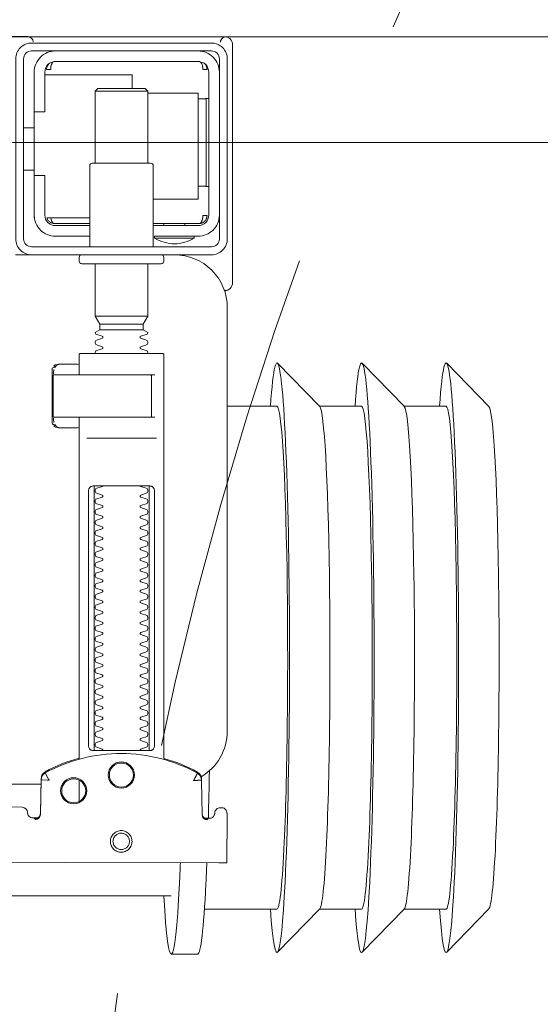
# Model space of a CAD drawing. Header units: millimetres. Extents: x 23192 to 177760, y -399809 to -79279.
# Tile 264 of 656: x 59481 to 59491, y -194639 to -194621. Entities that reach past the tile are written whole.
import ezdxf

# ---------------------------------------------------------------- set-up
doc = ezdxf.new("R2010")
doc.units = ezdxf.units.MM
doc.linetypes.add('HIDDEN2', pattern=[4.7625, 3.175, -1.5875])
doc.layers.get('0').update_dxf_attribs({"lineweight": 0})
doc.layers.add('!! 2 ZABUDOWA GK-MDF', color=54, linetype='Continuous', lineweight=13)
doc.layers.add('!! 2_WYBURZENIA DO REMONTU', color=7, linetype='Continuous', lineweight=0, true_color=0x4d4d4d, plot=False)
doc.layers.add('!!_@ wypos sanit nd', color=7, linetype='Continuous', lineweight=0, plot=False)

# ---------------------------------------------------------------- blocks, each defined once
blk = doc.blocks.new('A$Cff2eaf8b')
for points in [[(-0.24945, 0.09108), (-0.24147, 0.09927)], [(-0.24136, 0.09113), (-0.23342, 0.09113), (-0.22548, 0.09927)], [(-0.22538, 0.09113), (-0.21743, 0.09113), (-0.2095, 0.09927)], [(-0.18941, 0.09963), (-0.19441, 0.09963)], [(-0.19567, 0.09113), (-0.20939, 0.09113)], [(-0.18941, 0.08863), (-0.04454, 0.08863), (-0.04035, 0.08853), (-0.03617, 0.08824), (-0.032, 0.08775), (-0.02786, 0.08707), (-0.02376, 0.08619), (-0.0197, 0.08513), (-0.0157, 0.08388), (-0.01176, 0.08244), (-0.00789, 0.08082), (-0.0041, 0.07902), (-0.0004, 0.07705), (0.0032, 0.0749), (0.0067, 0.0726), (0.01009, 0.07012), (0.01337, 0.0675)], [(-0.19839, 0.08237), (-0.11148, 0.08219)], [(-0.19594, 0.07411), (-0.19609, 0.07411), (-0.19639, 0.07411), (-0.19593, 0.07402), (-0.19578, 0.07396), (-0.19564, 0.07387), (-0.19551, 0.07376), (-0.1954, 0.07363), (-0.19532, 0.07349), (-0.19526, 0.07333), (-0.19523, 0.07317)], [(-0.16479, 0.06647), (-0.16466, 0.07302), (-0.16465, 0.07318), (-0.16461, 0.07333), (-0.16454, 0.07348), (-0.16445, 0.07361), (-0.16435, 0.07373), (-0.16422, 0.07383), (-0.16409, 0.07391), (-0.16394, 0.07396), (-0.16349, 0.07404), (-0.1638, 0.07405), (-0.16395, 0.07405)], [(-0.172, 0.07079), (-0.172, 0.06674)], [(0.16493, 0.0675), (-0.16477, 0.0675)], [(-0.172, 0.06279), (-0.172, -0.00182)], [(-0.1852, 0.06018), (-0.1852, 0.01218)], [(-0.1748, 0.01218), (-0.1748, 0.06018)], [(-0.17342, 0.00218), (-0.18659, 0.00218)], [(-0.172, 0.00012), (-0.17167, 0.00018), (-0.1682, 0.00018), (-0.1681, 0.00018), (-0.16799, 0.00016), (-0.16789, 0.00007), (-0.16779, 0.00006), (-0.16762, 0.00005), (-0.16752, 0.00005), (-0.16741, 0.00003), (-0.1673, -0.00004), (-0.16725, -0.00018), (-0.16725, -0.00044), (-0.16711, -0.00046), (-0.16701, -0.0005), (-0.16693, -0.00056), (-0.16688, -0.0007), (-0.16688, -0.01094), (-0.16692, -0.01107), (-0.16701, -0.01115), (-0.16725, -0.0112), (-0.16725, -0.01147), (-0.16728, -0.01157), (-0.16735, -0.01164), (-0.16746, -0.01168), (-0.16762, -0.01169), (-0.16775, -0.0117), (-0.16789, -0.01172), (-0.16797, -0.01179), (-0.16807, -0.01182), (-0.1682, -0.01182), (-0.17167, -0.01182), (-0.172, -0.01177)], [(-0.16829, 0.00017), (-0.16772, 0.00003), (-0.16738, -0.00042)], [(-0.18633, -0.00182), (-0.17526, -0.00182), (-0.17367, -0.00182)], [(-0.16723, -0.00083), (-0.16714, -0.00136), (-0.16713, -0.00163)], [(-0.24945, -0.00383), (-0.24147, -0.01202)], [(-0.24136, -0.00387), (-0.23342, -0.00387), (-0.22548, -0.01202)], [(-0.22538, -0.00387), (-0.21743, -0.00387), (-0.2095, -0.01202)], [(-0.2, -0.00387), (-0.20939, -0.00387)], [(-0.18633, -0.00982), (-0.18551, -0.00982), (-0.18567, -0.00972), (-0.1857, -0.00962)], [(-0.16713, -0.01002), (-0.16714, -0.01028), (-0.16723, -0.01081)], [(-0.16738, -0.01122), (-0.16772, -0.01167), (-0.16829, -0.01182)], [(-0.1841, -0.0183), (-0.1759, -0.0183)], [(-0.1759, -0.01936), (-0.1841, -0.01936)], [(-0.175, -0.02092), (-0.185, -0.02092)], [(-0.20001, -0.0258), (-0.19988, -0.02576), (-0.19976, -0.02573), (-0.19963, -0.02571), (-0.19948, -0.02571)], [(-0.20099, -0.02721), (-0.20099, -0.0722)], [(-0.19478, -0.0384), (-0.186, -0.0384)], [(-0.192, -0.038), (-0.192, -0.0384)], [(-0.188, -0.038), (-0.188, -0.0384)], [(-0.16664, -0.0395), (-0.16666, -0.03934), (-0.16669, -0.03923), (-0.16672, -0.03912), (-0.16675, -0.03902), (-0.16679, -0.03892), (-0.16684, -0.03881), (-0.16689, -0.03872), (-0.16695, -0.03863), (-0.16702, -0.03855), (-0.1671, -0.03848), (-0.16718, -0.03843), (-0.16729, -0.0384), (-0.16718, -0.03841), (-0.16708, -0.03842), (-0.16696, -0.03845), (-0.16686, -0.03848), (-0.16677, -0.03851), (-0.16666, -0.03856), (-0.16657, -0.03861), (-0.16646, -0.03868), (-0.16636, -0.03876), (-0.16627, -0.03884), (-0.16618, -0.03894), (-0.1661, -0.03904), (-0.16603, -0.03915), (-0.16598, -0.03926), (-0.16593, -0.03938), (-0.16589, -0.0395), (-0.174, -0.0395)], [(-0.174, -0.0384), (-0.16722, -0.0384)], [(-0.185, -0.063), (-0.1945, -0.063), (-0.1945, -0.043), (-0.186, -0.043)], [(-0.19591, -0.04539), (-0.19602, -0.04539), (-0.19616, -0.04539), (-0.19632, -0.04539), (-0.1965, -0.04539)], [(-0.185, -0.0498), (-0.185, -0.06342), (-0.1845, -0.06392), (-0.1755, -0.06392), (-0.175, -0.06342), (-0.175, -0.0498)], [(-0.1615, -0.0485), (-0.1635, -0.0485)], [(-0.1615, -0.0565), (-0.1635, -0.0565)], [(-0.1965, -0.06201), (-0.19632, -0.06201), (-0.19616, -0.06201), (-0.19602, -0.06201), (-0.19591, -0.06201)], [(-0.175, -0.06342), (-0.185, -0.06342)], [(-0.182, -0.06392), (-0.182, -0.0665), (-0.1655, -0.0665)], [(-0.16636, -0.06865), (-0.16625, -0.06854), (-0.16619, -0.06847), (-0.16612, -0.06839), (-0.16606, -0.0683), (-0.16601, -0.0682), (-0.16596, -0.06811), (-0.16592, -0.06801), (-0.16589, -0.0679), (-0.16586, -0.0678), (-0.16584, -0.06769), (-0.16583, -0.06759), (-0.16583, -0.06749), (-0.16593, -0.0675), (-0.16607, -0.0675), (-0.1663, -0.0675), (-0.16641, -0.0675), (-0.16651, -0.0675), (-0.16661, -0.0675), (-0.16661, -0.0676), (-0.16662, -0.0677), (-0.16663, -0.0678), (-0.16664, -0.0679), (-0.16665, -0.068), (-0.16667, -0.06811), (-0.1667, -0.06821), (-0.16673, -0.06831), (-0.16676, -0.06841), (-0.1668, -0.06852), (-0.16685, -0.06862), (-0.1669, -0.06871), (-0.16697, -0.0688), (-0.16704, -0.06887), (-0.16712, -0.06893), (-0.16725, -0.069), (-0.19475, -0.069), (-0.19493, -0.0689), (-0.19501, -0.06882), (-0.19508, -0.06874), (-0.19513, -0.06865), (-0.19518, -0.06855), (-0.19522, -0.06846), (-0.19526, -0.06835), (-0.19529, -0.06825), (-0.19532, -0.06813), (-0.19534, -0.06803), (-0.19536, -0.06793), (-0.19537, -0.06783), (-0.19538, -0.06772), (-0.19539, -0.0676), (-0.19539, -0.0675), (-0.19617, -0.06751), (-0.19616, -0.06762), (-0.19615, -0.06772), (-0.19613, -0.06783), (-0.19611, -0.06793), (-0.19607, -0.06803), (-0.19603, -0.06813), (-0.19598, -0.06823), (-0.19593, -0.06832), (-0.19586, -0.06841), (-0.19579, -0.06849), (-0.19572, -0.06857), (-0.19563, -0.06865)]]:
    blk.add_lwpolyline(points)
for points in [[(-0.19989, 0.08236), (-0.19995, 0.07336, 0.009369), (-0.19994, 0.07293), (-0.19992, 0.07276), (-0.19986, 0.07259), (-0.19979, 0.07243), (-0.19968, 0.07229), (-0.19955, 0.07217), (-0.19941, 0.07208), (-0.19924, 0.07201), (-0.19908, 0.07197), (-0.19895, 0.07196), (-0.1988, 0.07196)], [(-0.16413, 0.07389), (-0.16324, 0.07389), (-0.16303, 0.07386), (-0.16283, 0.0738), (-0.16264, 0.07369), (-0.16249, 0.07354), (-0.16237, 0.07337), (-0.16228, 0.07317), (-0.16225, 0.07297, 0.002299), (-0.16224, 0.07285, 0.40455), (-0.16124, 0.07188), (-0.11145, 0.07178)], [(-0.19576, 0.07395), (-0.19665, 0.07395, 0.282591), (-0.19754, 0.0734), (-0.19758, 0.07331), (-0.19761, 0.0732), (-0.19763, 0.07311), (-0.19764, 0.07296, -0.415352), (-0.19865, 0.07196)], [(-0.19623, 0.07426), (-0.19588, 0.0742), (-0.19555, 0.07399), (-0.19533, 0.07367), (-0.19523, 0.07332), (-0.19513, 0.06676), (-0.19513, 0.0667, 0.265347), (-0.19435, 0.06544, 0.125711), (-0.17997, 0.06173, 0.125711), (-0.16558, 0.06538, 0.26954), (-0.1648, 0.06667), (-0.16467, 0.07322), (-0.16464, 0.07344), (-0.16456, 0.07365), (-0.16444, 0.07383), (-0.16428, 0.07399), (-0.1641, 0.0741), (-0.16389, 0.07417), (-0.16368, 0.0742)], [(-0.15993, -0.0325), (-0.17249, -0.0325, 0.405519), (-0.172, -0.032), (-0.172, -0.0313, 0.414214), (-0.1725, -0.0308), (-0.1875, -0.0308, 0.414214), (-0.188, -0.0313), (-0.188, -0.032, 0.405519), (-0.18751, -0.0325), (-0.19, -0.0325, -0.414214), (-0.2, -0.0225), (-0.2, 0.0575, -0.266001), (-0.19506, 0.06612)], [(-0.19513, 0.06651), (-0.19511, 0.06632), (-0.19509, 0.06622), (-0.19506, 0.06612), (-0.19503, 0.06602), (-0.19498, 0.06592), (-0.19493, 0.06582), (-0.19488, 0.06573), (-0.19482, 0.06564), (-0.19475, 0.06556), (-0.19468, 0.06548), (-0.1946, 0.06541), (-0.19452, 0.06535), (-0.19443, 0.06529), (-0.19434, 0.06524), (-0.19358, 0.06483), (-0.19281, 0.06445), (-0.19203, 0.0641), (-0.19125, 0.06376), (-0.19045, 0.06345), (-0.18964, 0.06316), (-0.18882, 0.06289), (-0.188, 0.06265), (-0.188, -0.01362, 0.414214), (-0.1878, -0.01382), (-0.17545, -0.01382), (-0.1722, -0.01382, 0.414214), (-0.172, -0.01362), (-0.172, -0.00982)], [(-0.172, 0.0626), (-0.17117, 0.06284), (-0.17034, 0.0631), (-0.16952, 0.06339), (-0.16872, 0.0637), (-0.16792, 0.06404), (-0.16713, 0.06439), (-0.16635, 0.06477), (-0.16558, 0.06518), (-0.16557, 0.06518, 0.269546), (-0.16479, 0.06647)], [(-0.18353, 0.01118, 0.182836), (-0.18364, 0.01127), (-0.18485, 0.01168, 0.050055), (-0.185, 0.01194), (-0.185, 0.01222, 0.050055), (-0.18485, 0.01248), (-0.18364, 0.01289, 0.719897), (-0.18364, 0.01327), (-0.18485, 0.01368, 0.050055), (-0.185, 0.01394), (-0.185, 0.01422, 0.050055), (-0.18485, 0.01448), (-0.18364, 0.01489, 0.719897), (-0.18364, 0.01527), (-0.18485, 0.01568, 0.050055), (-0.185, 0.01594), (-0.185, 0.01622, 0.050055), (-0.18485, 0.01648), (-0.18364, 0.01689, 0.719897), (-0.18364, 0.01727), (-0.18485, 0.01768, 0.050055), (-0.185, 0.01794), (-0.185, 0.01822, 0.050055), (-0.18485, 0.01848), (-0.18364, 0.01889, 0.719897), (-0.18364, 0.01927), (-0.18485, 0.01968, 0.050055), (-0.185, 0.01994), (-0.185, 0.02022, 0.050055), (-0.18485, 0.02048), (-0.18364, 0.02089, 0.719897), (-0.18364, 0.02127), (-0.18485, 0.02168, 0.050055), (-0.185, 0.02194), (-0.185, 0.02222, 0.050055), (-0.18485, 0.02248), (-0.18364, 0.02289, 0.719897), (-0.18364, 0.02327), (-0.18485, 0.02368, 0.050055), (-0.185, 0.02394), (-0.185, 0.02422, 0.050055), (-0.18485, 0.02448), (-0.18364, 0.02489, 0.719897), (-0.18364, 0.02527), (-0.18485, 0.02568, 0.050055), (-0.185, 0.02594), (-0.185, 0.02622, 0.050055), (-0.18485, 0.02648), (-0.18364, 0.02689, 0.719897), (-0.18364, 0.02727), (-0.18485, 0.02768, 0.050055), (-0.185, 0.02794), (-0.185, 0.02822, 0.050055), (-0.18485, 0.02848), (-0.18364, 0.02889, 0.719897), (-0.18364, 0.02927), (-0.18485, 0.02968, 0.050055), (-0.185, 0.02994), (-0.185, 0.03022, 0.050055), (-0.18485, 0.03048), (-0.18364, 0.03089, 0.719897), (-0.18364, 0.03127), (-0.18485, 0.03168, 0.050055), (-0.185, 0.03194), (-0.185, 0.03222, 0.050055), (-0.18485, 0.03248), (-0.18364, 0.03289, 0.719897), (-0.18364, 0.03327), (-0.18485, 0.03368, 0.050055), (-0.185, 0.03394), (-0.185, 0.03422, 0.050055), (-0.18485, 0.03448), (-0.18364, 0.03489, 0.719897), (-0.18364, 0.03527), (-0.18485, 0.03568, 0.050055), (-0.185, 0.03594), (-0.185, 0.03622, 0.050055), (-0.18485, 0.03648), (-0.18364, 0.03689, 0.719897), (-0.18364, 0.03727), (-0.18485, 0.03768, 0.050055), (-0.185, 0.03794), (-0.185, 0.03822, 0.050055), (-0.18485, 0.03848), (-0.18364, 0.03889, 0.719897), (-0.18364, 0.03927), (-0.18485, 0.03968, 0.050055), (-0.185, 0.03994), (-0.185, 0.04022, 0.050055), (-0.18485, 0.04048), (-0.18364, 0.04089, 0.719897), (-0.18364, 0.04127), (-0.18485, 0.04168, 0.050055), (-0.185, 0.04194), (-0.185, 0.04222, 0.050055), (-0.18485, 0.04248), (-0.18364, 0.04289, 0.719897), (-0.18364, 0.04327), (-0.18485, 0.04368, 0.050055), (-0.185, 0.04394), (-0.185, 0.04422, 0.050055), (-0.18485, 0.04448), (-0.18364, 0.04489, 0.719897), (-0.18364, 0.04527), (-0.18485, 0.04568, 0.050055), (-0.185, 0.04594), (-0.185, 0.04622, 0.050055), (-0.18485, 0.04648), (-0.18364, 0.04689, 0.719897), (-0.18364, 0.04727), (-0.18485, 0.04768, 0.050055), (-0.185, 0.04794), (-0.185, 0.04822, 0.050055), (-0.18485, 0.04848), (-0.18364, 0.04889, 0.719897), (-0.18364, 0.04927), (-0.18485, 0.04968, 0.050055), (-0.185, 0.04994), (-0.185, 0.05022, 0.050055), (-0.18485, 0.05048), (-0.18364, 0.05089, 0.719897), (-0.18364, 0.05127), (-0.18485, 0.05168, 0.050055), (-0.185, 0.05194), (-0.185, 0.05222, 0.050055), (-0.18485, 0.05248), (-0.18364, 0.05289, 0.719897), (-0.18364, 0.05327), (-0.18485, 0.05368, 0.050055), (-0.185, 0.05394), (-0.185, 0.05422, 0.050055), (-0.18485, 0.05448), (-0.18364, 0.05489, 0.719897), (-0.18364, 0.05527), (-0.18485, 0.05568, 0.050055), (-0.185, 0.05594), (-0.185, 0.05622, 0.050055), (-0.18485, 0.05648), (-0.18364, 0.05689, 0.719897), (-0.18364, 0.05727), (-0.18485, 0.05768, 0.050055), (-0.185, 0.05794), (-0.185, 0.05822, 0.050055), (-0.18485, 0.05848), (-0.18364, 0.05889, 0.719897), (-0.18364, 0.05927), (-0.18485, 0.05968, 0.050055), (-0.185, 0.05994), (-0.185, 0.06022, 0.050055), (-0.18485, 0.06048), (-0.18364, 0.06089, 0.474594), (-0.18353, 0.06118)], [(-0.17647, 0.06118, 0.474594), (-0.17636, 0.06089), (-0.17515, 0.06048, 0.050055), (-0.175, 0.06022), (-0.175, 0.05994, 0.050055), (-0.17515, 0.05968), (-0.17636, 0.05927, 0.719897), (-0.17636, 0.05889), (-0.17515, 0.05848, 0.050055), (-0.175, 0.05822), (-0.175, 0.05794, 0.050055), (-0.17515, 0.05768), (-0.17636, 0.05727, 0.719897), (-0.17636, 0.05689), (-0.17515, 0.05648, 0.050055), (-0.175, 0.05622), (-0.175, 0.05594, 0.050055), (-0.17515, 0.05568), (-0.17636, 0.05527, 0.719897), (-0.17636, 0.05489), (-0.17515, 0.05448, 0.050055), (-0.175, 0.05422), (-0.175, 0.05394, 0.050055), (-0.17515, 0.05368), (-0.17636, 0.05327, 0.719897), (-0.17636, 0.05289), (-0.17515, 0.05248, 0.050055), (-0.175, 0.05222), (-0.175, 0.05194, 0.050055), (-0.17515, 0.05168), (-0.17636, 0.05127, 0.719897), (-0.17636, 0.05089), (-0.17515, 0.05048, 0.050055), (-0.175, 0.05022), (-0.175, 0.04994, 0.050055), (-0.17515, 0.04968), (-0.17636, 0.04927, 0.719897), (-0.17636, 0.04889), (-0.17515, 0.04848, 0.050055), (-0.175, 0.04822), (-0.175, 0.04794, 0.050055), (-0.17515, 0.04768), (-0.17636, 0.04727, 0.719897), (-0.17636, 0.04689), (-0.17515, 0.04648, 0.050055), (-0.175, 0.04622), (-0.175, 0.04594, 0.050055), (-0.17515, 0.04568), (-0.17636, 0.04527, 0.719897), (-0.17636, 0.04489), (-0.17515, 0.04448, 0.050055), (-0.175, 0.04422), (-0.175, 0.04394, 0.050055), (-0.17515, 0.04368), (-0.17636, 0.04327, 0.719897), (-0.17636, 0.04289), (-0.17515, 0.04248, 0.050055), (-0.175, 0.04222), (-0.175, 0.04194, 0.050055), (-0.17515, 0.04168), (-0.17636, 0.04127, 0.719897), (-0.17636, 0.04089), (-0.17515, 0.04048, 0.050055), (-0.175, 0.04022), (-0.175, 0.03994, 0.050055), (-0.17515, 0.03968), (-0.17636, 0.03927, 0.719897), (-0.17636, 0.03889), (-0.17515, 0.03848, 0.050055), (-0.175, 0.03822), (-0.175, 0.03794, 0.050055), (-0.17515, 0.03768), (-0.17636, 0.03727, 0.719897), (-0.17636, 0.03689), (-0.17515, 0.03648, 0.050055), (-0.175, 0.03622), (-0.175, 0.03594, 0.050055), (-0.17515, 0.03568), (-0.17636, 0.03527, 0.719897), (-0.17636, 0.03489), (-0.17515, 0.03448, 0.050055), (-0.175, 0.03422), (-0.175, 0.03394, 0.050055), (-0.17515, 0.03368), (-0.17636, 0.03327, 0.719897), (-0.17636, 0.03289), (-0.17515, 0.03248, 0.050055), (-0.175, 0.03222), (-0.175, 0.03194, 0.050055), (-0.17515, 0.03168), (-0.17636, 0.03127, 0.719897), (-0.17636, 0.03089), (-0.17515, 0.03048, 0.050055), (-0.175, 0.03022), (-0.175, 0.02994, 0.050055), (-0.17515, 0.02968), (-0.17636, 0.02927, 0.719897), (-0.17636, 0.02889), (-0.17515, 0.02848, 0.050055), (-0.175, 0.02822), (-0.175, 0.02794, 0.050055), (-0.17515, 0.02768), (-0.17636, 0.02727, 0.719897), (-0.17636, 0.02689), (-0.17515, 0.02648, 0.050055), (-0.175, 0.02622), (-0.175, 0.02594, 0.050055), (-0.17515, 0.02568), (-0.17636, 0.02527, 0.719897), (-0.17636, 0.02489), (-0.17515, 0.02448, 0.050055), (-0.175, 0.02422), (-0.175, 0.02394, 0.050055), (-0.17515, 0.02368), (-0.17636, 0.02327, 0.719897), (-0.17636, 0.02289), (-0.17515, 0.02248, 0.050055), (-0.175, 0.02222), (-0.175, 0.02194, 0.050055), (-0.17515, 0.02168), (-0.17636, 0.02127, 0.719897), (-0.17636, 0.02089), (-0.17515, 0.02048, 0.050055), (-0.175, 0.02022), (-0.175, 0.01994, 0.050055), (-0.17515, 0.01968), (-0.17636, 0.01927, 0.719897), (-0.17636, 0.01889), (-0.17515, 0.01848, 0.050055), (-0.175, 0.01822), (-0.175, 0.01794, 0.050055), (-0.17515, 0.01768), (-0.17636, 0.01727, 0.719897), (-0.17636, 0.01689), (-0.17515, 0.01648, 0.050055), (-0.175, 0.01622), (-0.175, 0.01594, 0.050055), (-0.17515, 0.01568), (-0.17636, 0.01527, 0.719897), (-0.17636, 0.01489), (-0.17515, 0.01448, 0.050055), (-0.175, 0.01422), (-0.175, 0.01394, 0.050055), (-0.17515, 0.01368), (-0.17636, 0.01327, 0.719897), (-0.17636, 0.01289), (-0.17515, 0.01248, 0.050055), (-0.175, 0.01222), (-0.175, 0.01194, 0.050055), (-0.17515, 0.01168), (-0.17636, 0.01127, 0.182836), (-0.17647, 0.01118)], [(-0.1857, -0.00202), (-0.1857, -0.00962), (-0.1857, -0.00202), (-0.18567, -0.00192), (-0.18559, -0.00184), (-0.17696, -0.00182), (-0.16725, -0.00182, -0.414214), (-0.16705, -0.00202), (-0.16705, -0.00962, -0.414214), (-0.16725, -0.00982), (-0.18543, -0.00982), (-0.18553, -0.00978), (-0.1856, -0.00962)], [(-0.185, -0.01382), (-0.185, -0.01406, -0.050055), (-0.18485, -0.01432), (-0.18364, -0.01473, -0.719897), (-0.18364, -0.01511), (-0.18485, -0.01552, -0.050055), (-0.185, -0.01578), (-0.185, -0.01606, -0.050055), (-0.18485, -0.01632), (-0.18364, -0.01673, -0.719897), (-0.18364, -0.01711), (-0.18485, -0.01752, -0.050055), (-0.185, -0.01778), (-0.1841, -0.0183), (-0.1841, -0.01936), (-0.185, -0.02092), (-0.185, -0.0308)], [(-0.175, -0.01382), (-0.175, -0.01406, 0.050055), (-0.17515, -0.01432), (-0.17636, -0.01473, 0.719897), (-0.17636, -0.01511), (-0.17515, -0.01552, 0.050055), (-0.175, -0.01578), (-0.175, -0.01606, 0.050055), (-0.17515, -0.01632), (-0.17636, -0.01673, 0.719897), (-0.17636, -0.01711), (-0.17515, -0.01752, 0.050055), (-0.175, -0.01778), (-0.1759, -0.0183), (-0.1759, -0.01936), (-0.175, -0.02092), (-0.175, -0.0308)], [(-0.20011, -0.02584, 0.091301), (-0.20056, -0.02614, 0.198909), (-0.20099, -0.02721)], [(-0.19945, -0.02578, 0.170835), (-0.20011, -0.02584)], [(-0.18625, -0.03562, 0.119096), (-0.19, -0.03454, 0.119096), (-0.19375, -0.03562)], [(-0.186, -0.034), (-0.186, -0.0493, 0.414214), (-0.1855, -0.0498), (-0.1745, -0.0498, 0.414214), (-0.174, -0.0493), (-0.174, -0.034)], [(-0.1985, -0.04, -0.414214), (-0.1945, -0.036), (-0.18625, -0.036), (-0.18625, -0.03562), (-0.19375, -0.03562), (-0.19375, -0.036)], [(-0.174, -0.036), (-0.1675, -0.036, -0.414214), (-0.1635, -0.04), (-0.16353, -0.0395)], [(-0.186, -0.038), (-0.1945, -0.038, 0.414214), (-0.1965, -0.04), (-0.1965, -0.067, 0.414214), (-0.1945, -0.069), (-0.1675, -0.069, 0.414214), (-0.1655, -0.067), (-0.1655, -0.0595), (-0.1635, -0.0595), (-0.1635, -0.04)], [(-0.1635, -0.0475), (-0.1655, -0.0475), (-0.1655, -0.04, 0.414214), (-0.1675, -0.038), (-0.174, -0.038)], [(-0.1945, -0.06193), (-0.19515, -0.06194), (-0.19542, -0.06194), (-0.1956, -0.06194), (-0.19567, -0.06194, 0.116465), (-0.19589, -0.062), (-0.19601, -0.06205), (-0.19601, -0.04535), (-0.19589, -0.0454, 0.116465), (-0.19567, -0.04546), (-0.19542, -0.04546), (-0.19515, -0.04546), (-0.1945, -0.04547)], [(-0.1675, -0.071, 0.414214), (-0.1635, -0.067), (-0.1635, -0.0595)], [(-0.1985, -0.067, 0.414214), (-0.1945, -0.071)], [(-0.20099, -0.0722, 0.198909), (-0.20056, -0.07326, 0.091301), (-0.20011, -0.07356)], [(-0.1633, -0.0727, 0.412536), (-0.1623, -0.0737), (-0.11251, -0.0737), (-0.11222, -0.07367), (-0.11194, -0.07358), (-0.11168, -0.07345), (-0.11145, -0.07326), (-0.11126, -0.07304), (-0.11112, -0.07278), (-0.11104, -0.0725)], [(-0.16237, -0.07369), (-0.1625, -0.07369), (-0.16269, -0.07369), (-0.16294, -0.07369), (-0.16323, -0.07369), (-0.16357, -0.07369), (-0.16393, -0.07369), (-0.16428, -0.07369), (-0.19771, -0.07369), (-0.19841, -0.07369), (-0.19903, -0.07369), (-0.19948, -0.07369), (-0.19961, -0.07369), (-0.19973, -0.07367), (-0.19984, -0.07365), (-0.20003, -0.07359, 0.517033), (-0.1987, -0.07266)]]:
    blk.add_lwpolyline(points, format="xyb")
for points in [[(-0.17994, 0.08038), (-0.17974, 0.08037), (-0.17954, 0.08034), (-0.17935, 0.08029), (-0.17916, 0.08022), (-0.17897, 0.08013), (-0.1788, 0.08003), (-0.17864, 0.07991), (-0.17849, 0.07978), (-0.17836, 0.07963), (-0.17824, 0.07947), (-0.17814, 0.07929), (-0.17805, 0.07911), (-0.17798, 0.07892), (-0.17793, 0.07873), (-0.17791, 0.07853), (-0.1779, 0.07833), (-0.17791, 0.07813), (-0.17794, 0.07793), (-0.17799, 0.07773), (-0.17805, 0.07754), (-0.17814, 0.07736), (-0.17824, 0.07719), (-0.17836, 0.07703), (-0.1785, 0.07688), (-0.17865, 0.07675), (-0.17881, 0.07663), (-0.17898, 0.07652), (-0.17916, 0.07644), (-0.17935, 0.07637), (-0.17955, 0.07632), (-0.17975, 0.07629), (-0.17995, 0.07628), (-0.18015, 0.07629), (-0.18035, 0.07632), (-0.18054, 0.07637), (-0.18073, 0.07644), (-0.18091, 0.07653), (-0.18109, 0.07663), (-0.18125, 0.07675), (-0.18139, 0.07689), (-0.18153, 0.07704), (-0.18165, 0.0772), (-0.18175, 0.07737), (-0.18184, 0.07755), (-0.1819, 0.07774), (-0.18195, 0.07794), (-0.18198, 0.07813), (-0.18199, 0.07834), (-0.18198, 0.07854), (-0.18195, 0.07873), (-0.1819, 0.07893), (-0.18183, 0.07912), (-0.18175, 0.0793), (-0.18164, 0.07947), (-0.18152, 0.07963), (-0.18139, 0.07978), (-0.18124, 0.07992), (-0.18108, 0.08004), (-0.18091, 0.08014), (-0.18072, 0.08022), (-0.18053, 0.08029), (-0.18034, 0.08034), (-0.18014, 0.08037)], [(-0.17994, 0.07987), (-0.17979, 0.07987), (-0.17964, 0.07984), (-0.17949, 0.07981), (-0.17935, 0.07976), (-0.17921, 0.07969), (-0.17908, 0.07961), (-0.17896, 0.07952), (-0.17885, 0.07942), (-0.17874, 0.07931), (-0.17865, 0.07918), (-0.17858, 0.07905), (-0.17851, 0.07892), (-0.17846, 0.07877), (-0.17842, 0.07862), (-0.1784, 0.07847), (-0.17839, 0.07832), (-0.1784, 0.07817), (-0.17842, 0.07802), (-0.17846, 0.07787), (-0.17851, 0.07773), (-0.17858, 0.07759), (-0.17866, 0.07746), (-0.17875, 0.07734), (-0.17885, 0.07723), (-0.17896, 0.07712), (-0.17909, 0.07703), (-0.17922, 0.07696), (-0.17935, 0.07689), (-0.1795, 0.07684), (-0.17964, 0.0768), (-0.1798, 0.07678), (-0.17995, 0.07677), (-0.1801, 0.07678), (-0.18025, 0.07681), (-0.1804, 0.07684), (-0.18054, 0.07689), (-0.18068, 0.07696), (-0.18081, 0.07704), (-0.18093, 0.07713), (-0.18104, 0.07723), (-0.18114, 0.07734), (-0.18123, 0.07747), (-0.18131, 0.0776), (-0.18138, 0.07773), (-0.18143, 0.07788), (-0.18146, 0.07803), (-0.18149, 0.07818), (-0.18149, 0.07833), (-0.18149, 0.07848), (-0.18146, 0.07863), (-0.18143, 0.07878), (-0.18137, 0.07892), (-0.18131, 0.07906), (-0.18123, 0.07919), (-0.18114, 0.07931), (-0.18104, 0.07942), (-0.18092, 0.07952), (-0.1808, 0.07962), (-0.18067, 0.07969), (-0.18053, 0.07976), (-0.18039, 0.07981), (-0.18024, 0.07985), (-0.18009, 0.07987)], [(-0.17471, 0.06118), (-0.17462, 0.06118), (-0.17454, 0.06117), (-0.17445, 0.06115), (-0.17437, 0.06113), (-0.17428, 0.06109), (-0.1742, 0.06105), (-0.17413, 0.061), (-0.17406, 0.06095), (-0.174, 0.06088), (-0.17394, 0.06081), (-0.17389, 0.06072), (-0.17384, 0.06062), (-0.17381, 0.06052), (-0.17378, 0.06041), (-0.17376, 0.06029), (-0.17376, 0.06018), (-0.17376, 0.01218), (-0.17376, 0.01206), (-0.17378, 0.01195), (-0.17381, 0.01184), (-0.17384, 0.01173), (-0.17389, 0.01164), (-0.17394, 0.01155), (-0.174, 0.01148), (-0.17406, 0.01141), (-0.17413, 0.01135), (-0.1742, 0.01131), (-0.17428, 0.01126), (-0.17437, 0.01123), (-0.17445, 0.01121), (-0.17454, 0.01119), (-0.17462, 0.01118), (-0.17471, 0.01118), (-0.18529, 0.01118), (-0.18538, 0.01118), (-0.18547, 0.01119), (-0.18555, 0.01121), (-0.18564, 0.01123), (-0.18572, 0.01126), (-0.1858, 0.01131), (-0.18587, 0.01135), (-0.18594, 0.01141), (-0.18601, 0.01148), (-0.18606, 0.01155), (-0.18612, 0.01164), (-0.18616, 0.01173), (-0.1862, 0.01184), (-0.18623, 0.01195), (-0.18624, 0.01206), (-0.18625, 0.01218), (-0.18625, 0.06018), (-0.18624, 0.06029), (-0.18623, 0.06041), (-0.1862, 0.06052), (-0.18616, 0.06062), (-0.18612, 0.06072), (-0.18606, 0.06081), (-0.18601, 0.06088), (-0.18594, 0.06095), (-0.18587, 0.061), (-0.1858, 0.06105), (-0.18572, 0.06109), (-0.18564, 0.06113), (-0.18555, 0.06115), (-0.18547, 0.06117), (-0.18538, 0.06118), (-0.18529, 0.06118)], [(-0.19467, -0.0384), (-0.19467, -0.0384), (-0.19467, -0.0384), (-0.19466, -0.0384), (-0.19466, -0.0384), (-0.19466, -0.0384), (-0.19466, -0.0384), (-0.19466, -0.0384), (-0.19466, -0.0384), (-0.19466, -0.0384), (-0.19466, -0.0384), (-0.19466, -0.0384), (-0.19466, -0.0384), (-0.19466, -0.0384), (-0.19466, -0.0384), (-0.19467, -0.0384), (-0.19467, -0.0384), (-0.19467, -0.0384), (-0.19467, -0.0384), (-0.19467, -0.0384), (-0.19468, -0.0384), (-0.19468, -0.0384), (-0.19468, -0.0384), (-0.19469, -0.0384), (-0.1947, -0.0384), (-0.19471, -0.0384), (-0.19471, -0.0384), (-0.19471, -0.0384), (-0.19471, -0.0384), (-0.19472, -0.0384), (-0.19472, -0.0384), (-0.19472, -0.0384), (-0.19472, -0.03841), (-0.19473, -0.03841), (-0.19473, -0.03841), (-0.19473, -0.03841), (-0.19473, -0.03841), (-0.19473, -0.03841), (-0.19474, -0.03841), (-0.19474, -0.03841), (-0.19474, -0.03841), (-0.19474, -0.03841), (-0.19474, -0.03841), (-0.19474, -0.03841), (-0.19475, -0.03841), (-0.19475, -0.03841), (-0.19475, -0.03841), (-0.19475, -0.03841), (-0.19476, -0.03841), (-0.19476, -0.03841), (-0.19476, -0.03841), (-0.19476, -0.03841), (-0.19477, -0.03842), (-0.19477, -0.03842), (-0.19477, -0.03842), (-0.19478, -0.03842), (-0.19479, -0.03842), (-0.19479, -0.03842), (-0.1948, -0.03843), (-0.19481, -0.03843), (-0.19481, -0.03843), (-0.19482, -0.03844), (-0.19483, -0.03844), (-0.19484, -0.03844), (-0.19484, -0.03845), (-0.19485, -0.03845), (-0.19486, -0.03845), (-0.19486, -0.03846), (-0.19487, -0.03846), (-0.19488, -0.03847), (-0.19489, -0.03847), (-0.19489, -0.03848), (-0.1949, -0.03848), (-0.19491, -0.03849), (-0.19491, -0.03849), (-0.19492, -0.0385), (-0.19493, -0.0385), (-0.19493, -0.03851), (-0.19494, -0.03851), (-0.19495, -0.03852), (-0.19495, -0.03852), (-0.19496, -0.03853), (-0.19497, -0.03854), (-0.19497, -0.03854), (-0.19498, -0.03855), (-0.19499, -0.03856), (-0.19499, -0.03856), (-0.195, -0.03857), (-0.19501, -0.03858), (-0.19501, -0.03859), (-0.19502, -0.03859), (-0.19503, -0.0386), (-0.19503, -0.03861), (-0.19504, -0.03862), (-0.19505, -0.03862), (-0.19505, -0.03863), (-0.19506, -0.03864), (-0.19507, -0.03865), (-0.19507, -0.03866), (-0.19508, -0.03867), (-0.19508, -0.03868), (-0.19509, -0.03869), (-0.1951, -0.03869), (-0.1951, -0.0387), (-0.19511, -0.03871), (-0.19511, -0.03872), (-0.19512, -0.03873), (-0.19512, -0.03874), (-0.19513, -0.03875), (-0.19514, -0.03876), (-0.19514, -0.03877), (-0.19515, -0.03878), (-0.19515, -0.03879), (-0.19516, -0.0388), (-0.19516, -0.03881), (-0.19517, -0.03882), (-0.19517, -0.03884), (-0.19518, -0.03885), (-0.19518, -0.03886), (-0.19519, -0.03887), (-0.1952, -0.03888), (-0.1952, -0.03889), (-0.19521, -0.0389), (-0.19521, -0.03891), (-0.19521, -0.03893), (-0.19522, -0.03894), (-0.19522, -0.03895), (-0.19523, -0.03896), (-0.19523, -0.03897), (-0.19524, -0.03899), (-0.19524, -0.039), (-0.19525, -0.03901), (-0.19525, -0.03902), (-0.19526, -0.03905), (-0.19527, -0.03907), (-0.19528, -0.0391), (-0.19528, -0.03912), (-0.19529, -0.03915), (-0.1953, -0.03918), (-0.19531, -0.0392), (-0.19531, -0.03923), (-0.19532, -0.03926), (-0.19532, -0.03928), (-0.19533, -0.03931), (-0.19533, -0.03933), (-0.19534, -0.03936), (-0.19534, -0.03939), (-0.19535, -0.03941), (-0.19535, -0.03944), (-0.19536, -0.03947), (-0.19536, -0.03949), (-0.19536, -0.03952), (-0.19537, -0.03955), (-0.19537, -0.03957), (-0.19537, -0.0396), (-0.19537, -0.03961), (-0.19537, -0.03962), (-0.19538, -0.03963), (-0.19538, -0.03963), (-0.19538, -0.03964), (-0.19538, -0.03965), (-0.19538, -0.03965), (-0.19538, -0.03966), (-0.19538, -0.03966), (-0.19538, -0.03967), (-0.19538, -0.03967), (-0.19538, -0.03968), (-0.19538, -0.03969), (-0.19538, -0.03969), (-0.19538, -0.0397), (-0.19538, -0.0397), (-0.19538, -0.0397), (-0.19538, -0.03971), (-0.19538, -0.03971), (-0.19538, -0.03972), (-0.19538, -0.03972), (-0.19538, -0.03972), (-0.19538, -0.03973), (-0.19538, -0.03973), (-0.19538, -0.03973), (-0.19538, -0.03974), (-0.19538, -0.03974), (-0.19538, -0.03974), (-0.19538, -0.03974), (-0.19538, -0.03975), (-0.19538, -0.03975), (-0.19538, -0.03975), (-0.19538, -0.03976), (-0.19538, -0.03976), (-0.19538, -0.03977), (-0.19538, -0.03977), (-0.19539, -0.03978), (-0.19539, -0.03978), (-0.19539, -0.03979), (-0.19539, -0.03979), (-0.19539, -0.03979), (-0.19539, -0.0398), (-0.19539, -0.0398), (-0.19539, -0.03981), (-0.19539, -0.03981), (-0.19539, -0.03982), (-0.19538, -0.03982), (-0.19538, -0.03983), (-0.19538, -0.03983), (-0.19538, -0.03984), (-0.19538, -0.03984), (-0.19538, -0.03984), (-0.19538, -0.03985), (-0.19538, -0.03986), (-0.19538, -0.03986), (-0.19538, -0.03987), (-0.19538, -0.03987), (-0.19538, -0.03987), (-0.19538, -0.03988), (-0.19538, -0.03988), (-0.19538, -0.03989), (-0.19538, -0.03989), (-0.19538, -0.03989), (-0.19538, -0.03989), (-0.19538, -0.0399), (-0.19538, -0.0399), (-0.19539, -0.0399), (-0.19539, -0.0399), (-0.19539, -0.0399), (-0.19539, -0.0399), (-0.19539, -0.0399), (-0.19539, -0.03991), (-0.1954, -0.03991), (-0.1954, -0.03991), (-0.1954, -0.03991), (-0.1954, -0.03991), (-0.1954, -0.03991), (-0.19541, -0.03991), (-0.19541, -0.03991), (-0.19542, -0.03991), (-0.19542, -0.03991), (-0.19543, -0.0399), (-0.19544, -0.0399), (-0.19545, -0.0399), (-0.19545, -0.0399), (-0.19546, -0.0399), (-0.19546, -0.0399), (-0.19547, -0.0399), (-0.19547, -0.0399), (-0.19548, -0.0399), (-0.19549, -0.0399), (-0.1955, -0.0399), (-0.1955, -0.0399), (-0.19551, -0.0399), (-0.19552, -0.0399), (-0.19553, -0.0399), (-0.19554, -0.0399), (-0.19555, -0.0399), (-0.19556, -0.0399), (-0.19557, -0.0399), (-0.19558, -0.0399), (-0.19559, -0.0399), (-0.19561, -0.0399), (-0.19564, -0.0399), (-0.19566, -0.0399), (-0.19568, -0.0399), (-0.1957, -0.0399), (-0.19574, -0.0399), (-0.19576, -0.0399), (-0.19578, -0.0399), (-0.19595, -0.0399), (-0.19596, -0.0399), (-0.19598, -0.0399), (-0.19599, -0.0399), (-0.19601, -0.0399), (-0.19602, -0.0399), (-0.19603, -0.0399), (-0.19604, -0.0399), (-0.19605, -0.0399), (-0.19606, -0.0399), (-0.19607, -0.0399), (-0.19608, -0.0399), (-0.19609, -0.0399), (-0.1961, -0.0399), (-0.19611, -0.0399), (-0.19612, -0.0399), (-0.19613, -0.03989), (-0.19614, -0.03989), (-0.19614, -0.03989), (-0.19615, -0.03989), (-0.19615, -0.03989), (-0.19615, -0.03989), (-0.19615, -0.03989), (-0.19616, -0.03989), (-0.19616, -0.03989), (-0.19616, -0.03989), (-0.19616, -0.0399), (-0.19616, -0.0399), (-0.19616, -0.0399), (-0.19616, -0.0399), (-0.19616, -0.0399), (-0.19617, -0.0399), (-0.19617, -0.03991), (-0.19617, -0.03991), (-0.19617, -0.03991), (-0.19617, -0.03991), (-0.19617, -0.03991), (-0.19617, -0.03991), (-0.19617, -0.03991), (-0.19617, -0.03991), (-0.19617, -0.03991), (-0.19617, -0.03991), (-0.19617, -0.0399), (-0.19617, -0.0399), (-0.19617, -0.0399), (-0.19617, -0.03989), (-0.19617, -0.03989), (-0.19617, -0.03989), (-0.19617, -0.03988), (-0.19617, -0.03987), (-0.19617, -0.03986), (-0.19617, -0.03985), (-0.19617, -0.03984), (-0.19617, -0.03984), (-0.19617, -0.03984), (-0.19617, -0.03983), (-0.19617, -0.03983), (-0.19617, -0.03982), (-0.19617, -0.03982), (-0.19617, -0.03981), (-0.19616, -0.0398), (-0.19616, -0.03979), (-0.19616, -0.03979), (-0.19616, -0.03978), (-0.19616, -0.03978), (-0.19616, -0.03977), (-0.19616, -0.03977), (-0.19616, -0.03977), (-0.19616, -0.03976), (-0.19616, -0.03976), (-0.19616, -0.03975), (-0.19616, -0.03975), (-0.19616, -0.03974), (-0.19616, -0.03974), (-0.19616, -0.03973), (-0.19616, -0.03973), (-0.19616, -0.03972), (-0.19616, -0.03972), (-0.19616, -0.03972), (-0.19616, -0.03972), (-0.19616, -0.03971), (-0.19616, -0.03971), (-0.19616, -0.0397), (-0.19615, -0.0397), (-0.19615, -0.0397), (-0.19615, -0.03969), (-0.19615, -0.03969), (-0.19615, -0.03968), (-0.19615, -0.03967), (-0.19615, -0.03967), (-0.19615, -0.03966), (-0.19615, -0.03966), (-0.19615, -0.03965), (-0.19615, -0.03964), (-0.19614, -0.03964), (-0.19614, -0.03963), (-0.19614, -0.03962), (-0.19614, -0.03962), (-0.19614, -0.03961), (-0.19614, -0.0396), (-0.19614, -0.03959), (-0.19613, -0.03958), (-0.19613, -0.03958), (-0.19613, -0.03957), (-0.19613, -0.03955), (-0.19612, -0.03954), (-0.19612, -0.03952), (-0.19611, -0.0395), (-0.19611, -0.03949), (-0.1961, -0.03947), (-0.1961, -0.03945), (-0.19609, -0.03944), (-0.19609, -0.03942), (-0.19608, -0.03941), (-0.19608, -0.03939), (-0.19607, -0.03937), (-0.19607, -0.03936), (-0.19606, -0.03934), (-0.19605, -0.03933), (-0.19605, -0.03931), (-0.19604, -0.0393), (-0.19603, -0.03928), (-0.19603, -0.03927), (-0.19602, -0.03925), (-0.19601, -0.03923), (-0.196, -0.03922), (-0.196, -0.0392), (-0.19599, -0.03919), (-0.19598, -0.03918), (-0.19597, -0.03916), (-0.19596, -0.03915), (-0.19596, -0.03913), (-0.19595, -0.03912), (-0.19594, -0.0391), (-0.19593, -0.03909), (-0.19592, -0.03907), (-0.19591, -0.03906), (-0.1959, -0.03905), (-0.19589, -0.03903), (-0.19588, -0.03902), (-0.19587, -0.03901), (-0.19586, -0.03899), (-0.19585, -0.03898), (-0.19584, -0.03897), (-0.19583, -0.03895), (-0.19582, -0.03894), (-0.19581, -0.03893), (-0.1958, -0.03891), (-0.19579, -0.0389), (-0.19577, -0.03889), (-0.19576, -0.03888), (-0.19575, -0.03886), (-0.19574, -0.03885), (-0.19573, -0.03884), (-0.19572, -0.03883), (-0.1957, -0.03882), (-0.19569, -0.0388), (-0.19568, -0.03879), (-0.19567, -0.03878), (-0.19565, -0.03877), (-0.19564, -0.03876), (-0.19563, -0.03875), (-0.19562, -0.03874), (-0.1956, -0.03873), (-0.19559, -0.03872), (-0.19558, -0.03871), (-0.19556, -0.0387), (-0.19555, -0.03869), (-0.19554, -0.03868), (-0.19552, -0.03867), (-0.19551, -0.03866), (-0.19549, -0.03865), (-0.19548, -0.03864), (-0.19547, -0.03863), (-0.19545, -0.03862), (-0.19544, -0.03861), (-0.19542, -0.0386), (-0.19541, -0.0386), (-0.19539, -0.03859), (-0.19538, -0.03858), (-0.19536, -0.03857), (-0.19535, -0.03856), (-0.19533, -0.03856), (-0.19532, -0.03855), (-0.1953, -0.03854), (-0.19529, -0.03853), (-0.19527, -0.03853), (-0.19526, -0.03852), (-0.19524, -0.03851), (-0.19522, -0.03851), (-0.19521, -0.0385), (-0.19519, -0.0385), (-0.19518, -0.03849), (-0.19516, -0.03848), (-0.19515, -0.03848), (-0.19513, -0.03847), (-0.19511, -0.03847), (-0.1951, -0.03846), (-0.19508, -0.03846), (-0.19506, -0.03845), (-0.19505, -0.03845), (-0.19503, -0.03845), (-0.19502, -0.03844), (-0.195, -0.03844), (-0.19498, -0.03843), (-0.19497, -0.03843), (-0.19495, -0.03843), (-0.19493, -0.03842), (-0.19492, -0.03842), (-0.19491, -0.03842), (-0.1949, -0.03842), (-0.19489, -0.03842), (-0.19488, -0.03842), (-0.19487, -0.03841), (-0.19486, -0.03841), (-0.19485, -0.03841), (-0.19484, -0.03841), (-0.19483, -0.03841), (-0.19481, -0.03841), (-0.1948, -0.03841), (-0.19479, -0.03841), (-0.19479, -0.03841), (-0.19478, -0.03841), (-0.19478, -0.0384), (-0.19477, -0.0384), (-0.19477, -0.0384), (-0.19476, -0.0384), (-0.19475, -0.0384), (-0.19474, -0.0384), (-0.19474, -0.0384), (-0.19473, -0.0384), (-0.19473, -0.0384), (-0.19471, -0.0384), (-0.19471, -0.0384), (-0.1947, -0.0384), (-0.1947, -0.0384), (-0.19469, -0.0384), (-0.19469, -0.0384), (-0.19469, -0.0384), (-0.19469, -0.0384), (-0.19468, -0.0384), (-0.19468, -0.0384), (-0.19468, -0.0384), (-0.19468, -0.0384), (-0.19467, -0.0384), (-0.19467, -0.0384), (-0.19467, -0.0384)]]:
    blk.add_lwpolyline(points, close=True)
for points in [[(-0.19436, 0.06548), (-0.19435, 0.06548), (-0.19435, 0.06548), (-0.19435, 0.06548), (-0.19435, 0.06548), (-0.19435, 0.06548), (-0.19435, 0.06548), (-0.19435, 0.06548), (-0.19435, 0.06548), (-0.19435, 0.06548), (-0.19435, 0.06548), (-0.19435, 0.06548), (-0.19435, 0.06548), (-0.19435, 0.06548), (-0.19435, 0.06548), (-0.19435, 0.06548), (-0.19435, 0.06548), (-0.19435, 0.06548), (-0.19435, 0.06548), (-0.19435, 0.06549), (-0.19435, 0.06549), (-0.19435, 0.06549), (-0.19435, 0.06549), (-0.19435, 0.06549), (-0.19435, 0.06549), (-0.19435, 0.0655), (-0.19435, 0.0655), (-0.19434, 0.0655), (-0.19434, 0.06551), (-0.19434, 0.06551), (-0.19434, 0.06552), (-0.19433, 0.06552), (-0.19433, 0.06553), (-0.19433, 0.06553), (-0.19433, 0.06554), (-0.19432, 0.06554), (-0.19432, 0.06555), (-0.19432, 0.06555), (-0.19432, 0.06556), (-0.19431, 0.06556), (-0.19431, 0.06557), (-0.19431, 0.06558), (-0.1943, 0.06558), (-0.1943, 0.06559), (-0.19429, 0.0656), (-0.19429, 0.06561), (-0.19429, 0.06561), (-0.19428, 0.06562), (-0.19428, 0.06563), (-0.19427, 0.06564), (-0.19427, 0.06565), (-0.19426, 0.06566), (-0.19426, 0.06566), (-0.19425, 0.06567), (-0.19425, 0.06568), (-0.19424, 0.06569), (-0.19424, 0.0657), (-0.19423, 0.06571), (-0.19423, 0.06572), (-0.19422, 0.06573), (-0.19422, 0.06574), (-0.19421, 0.06575), (-0.1942, 0.06576), (-0.1942, 0.06578), (-0.19419, 0.06579), (-0.19419, 0.0658), (-0.19418, 0.06581), (-0.19417, 0.06582), (-0.19417, 0.06583), (-0.19416, 0.06585), (-0.19415, 0.06586), (-0.19414, 0.06588), (-0.19413, 0.06591), (-0.19411, 0.06594), (-0.1941, 0.06596), (-0.19408, 0.06599), (-0.19407, 0.06602), (-0.19405, 0.06605), (-0.19395, 0.06623), (-0.19393, 0.06626), (-0.1939, 0.06633), (-0.19388, 0.06636), (-0.19386, 0.0664), (-0.19384, 0.06643), (-0.19382, 0.06646), (-0.1938, 0.0665), (-0.19378, 0.06653), (-0.19377, 0.06657), (-0.19376, 0.06659), (-0.19375, 0.0666), (-0.19375, 0.0666), (-0.19374, 0.06662), (-0.19373, 0.06663), (-0.19372, 0.06664), (-0.19372, 0.06665), (-0.19371, 0.06666), (-0.19371, 0.06667), (-0.19371, 0.06667), (-0.1937, 0.06668), (-0.1937, 0.06668), (-0.1937, 0.06668), (-0.1937, 0.06669), (-0.1937, 0.06669), (-0.1937, 0.0667), (-0.19369, 0.06671), (-0.19369, 0.06671), (-0.19369, 0.06672), (-0.19368, 0.06672), (-0.19368, 0.06672), (-0.19368, 0.06673), (-0.19367, 0.06673), (-0.19367, 0.06674), (-0.19367, 0.06674), (-0.19366, 0.06674), (-0.19365, 0.06675), (-0.19365, 0.06675), (-0.19364, 0.06676), (-0.19364, 0.06676), (-0.19364, 0.06676), (-0.19364, 0.06677), (-0.19363, 0.06677), (-0.19363, 0.06678), (-0.19363, 0.06678), (-0.19363, 0.06678), (-0.19363, 0.06679), (-0.19363, 0.06679), (-0.19363, 0.0668), (-0.19363, 0.0668), (-0.19363, 0.06681), (-0.19364, 0.06681), (-0.19364, 0.06681), (-0.19364, 0.06682), (-0.19364, 0.06682), (-0.19364, 0.06682), (-0.19365, 0.06682), (-0.19365, 0.06682), (-0.19365, 0.06682), (-0.19365, 0.06682), (-0.19365, 0.06682), (-0.19366, 0.06682), (-0.19366, 0.06682), (-0.19366, 0.06682), (-0.19366, 0.06682), (-0.19366, 0.06682), (-0.19367, 0.06682), (-0.19367, 0.06682), (-0.19367, 0.06682), (-0.19367, 0.06682), (-0.19367, 0.06682), (-0.19368, 0.06682), (-0.19368, 0.06682), (-0.19369, 0.06682), (-0.19369, 0.06682), (-0.19369, 0.06681), (-0.1937, 0.06681), (-0.1937, 0.06681), (-0.19371, 0.06681), (-0.19371, 0.06681), (-0.19371, 0.06681), (-0.19371, 0.06681), (-0.19372, 0.0668), (-0.19372, 0.0668), (-0.19373, 0.0668), (-0.19373, 0.0668), (-0.19374, 0.0668), (-0.19374, 0.0668), (-0.19374, 0.0668), (-0.19375, 0.0668), (-0.19375, 0.06681), (-0.19376, 0.06681), (-0.19376, 0.06681), (-0.19377, 0.06681), (-0.19377, 0.06681), (-0.19377, 0.06681), (-0.19377, 0.06681), (-0.19378, 0.06681), (-0.19378, 0.06681), (-0.19378, 0.06681), (-0.19378, 0.06681), (-0.19379, 0.06681), (-0.19379, 0.06681), (-0.19379, 0.06681), (-0.19379, 0.06681), (-0.1938, 0.06681), (-0.1938, 0.06681), (-0.19381, 0.06681), (-0.19381, 0.06681), (-0.19382, 0.06681), (-0.19383, 0.06681), (-0.19383, 0.06681), (-0.19384, 0.06681), (-0.19385, 0.06681), (-0.19385, 0.06681), (-0.19386, 0.06681), (-0.19387, 0.06681), (-0.19388, 0.06681), (-0.19389, 0.06681), (-0.19389, 0.0668), (-0.1939, 0.0668), (-0.19391, 0.0668), (-0.19392, 0.0668), (-0.19397, 0.0668), (-0.19398, 0.0668), (-0.19399, 0.0668), (-0.194, 0.0668), (-0.19401, 0.0668), (-0.19402, 0.0668), (-0.19403, 0.0668), (-0.19405, 0.0668), (-0.19406, 0.0668), (-0.19407, 0.0668), (-0.19408, 0.0668), (-0.19409, 0.0668), (-0.1941, 0.0668), (-0.19412, 0.0668), (-0.19417, 0.0668), (-0.19419, 0.0668), (-0.19421, 0.0668), (-0.19424, 0.0668), (-0.19426, 0.0668), (-0.19429, 0.0668), (-0.19431, 0.0668), (-0.19433, 0.0668), (-0.19436, 0.0668), (-0.19438, 0.06679), (-0.19455, 0.06679), (-0.19457, 0.06679), (-0.19459, 0.06679), (-0.19461, 0.06679), (-0.19463, 0.06679), (-0.19464, 0.06679), (-0.19465, 0.06679), (-0.19466, 0.06679), (-0.19467, 0.06679), (-0.19468, 0.06679), (-0.19469, 0.06679), (-0.1947, 0.06679), (-0.19471, 0.06679), (-0.19472, 0.06679), (-0.19473, 0.06679), (-0.19474, 0.06679), (-0.19474, 0.06679), (-0.19475, 0.06679), (-0.19476, 0.06679), (-0.19477, 0.06679), (-0.19478, 0.06679), (-0.19479, 0.06679), (-0.1948, 0.06679), (-0.1948, 0.06679), (-0.19481, 0.06679), (-0.19482, 0.06678), (-0.19483, 0.06678), (-0.19484, 0.06678), (-0.19484, 0.06678), (-0.19485, 0.06678), (-0.19486, 0.06678), (-0.19487, 0.06678), (-0.19487, 0.06678), (-0.19488, 0.06678), (-0.19489, 0.06678), (-0.1949, 0.06678), (-0.1949, 0.06678), (-0.19491, 0.06678), (-0.19492, 0.06678), (-0.19492, 0.06678), (-0.19493, 0.06678), (-0.19494, 0.06678), (-0.19494, 0.06678), (-0.19495, 0.06678), (-0.19496, 0.06678), (-0.19496, 0.06678), (-0.19497, 0.06678), (-0.19499, 0.06678), (-0.19499, 0.06678), (-0.195, 0.06678), (-0.195, 0.06678), (-0.19501, 0.06678), (-0.19501, 0.06678), (-0.19502, 0.06678), (-0.19502, 0.06678), (-0.19503, 0.06678), (-0.19503, 0.06678), (-0.19504, 0.06678), (-0.19504, 0.06678), (-0.19505, 0.06678), (-0.19505, 0.06678), (-0.19505, 0.06678), (-0.19506, 0.06678), (-0.19506, 0.06678), (-0.19507, 0.06678), (-0.19507, 0.06678), (-0.19507, 0.06678), (-0.19508, 0.06678), (-0.19508, 0.06678), (-0.19508, 0.06678), (-0.19509, 0.06678), (-0.19509, 0.06678), (-0.19509, 0.06678), (-0.1951, 0.06678), (-0.1951, 0.06678), (-0.1951, 0.06678), (-0.19511, 0.06678), (-0.19511, 0.06678), (-0.19511, 0.06678), (-0.19511, 0.06678), (-0.19511, 0.06678), (-0.19512, 0.06678), (-0.19512, 0.06678), (-0.19512, 0.06678), (-0.19512, 0.06678), (-0.19512, 0.06678), (-0.19512, 0.06678), (-0.19513, 0.06678), (-0.19513, 0.06677), (-0.19513, 0.06677), (-0.19513, 0.06677), (-0.19513, 0.06677), (-0.19513, 0.06677), (-0.19513, 0.06677), (-0.19513, 0.06677), (-0.19513, 0.06677), (-0.19513, 0.06677), (-0.19513, 0.06677), (-0.19513, 0.06677), (-0.19513, 0.06677), (-0.19513, 0.06677), (-0.19513, 0.06677), (-0.19513, 0.06677), (-0.19513, 0.06678), (-0.19513, 0.06678), (-0.19513, 0.06678), (-0.19513, 0.06678), (-0.19513, 0.06678), (-0.19513, 0.06678), (-0.19513, 0.06678), (-0.19513, 0.06678), (-0.19513, 0.06678), (-0.19513, 0.06678), (-0.19513, 0.06678), (-0.19513, 0.06678), (-0.19513, 0.06678), (-0.19513, 0.06678), (-0.19513, 0.06678), (-0.19513, 0.06677), (-0.19513, 0.06677, 0.269547)], [(-0.1648, 0.06671), (-0.16481, 0.06671), (-0.16485, 0.06672), (-0.16497, 0.06672), (-0.16603, 0.06675), (-0.16612, 0.06675), (-0.16616, 0.06675), (-0.1662, 0.06675), (-0.16623, 0.06676), (-0.16627, 0.06677), (-0.1663, 0.06675), (-0.1663, 0.06672), (-0.16628, 0.0667), (-0.16625, 0.06667), (-0.16623, 0.06663), (-0.16622, 0.0666), (-0.1662, 0.06657), (-0.16561, 0.06549), (-0.1656, 0.06545), (-0.16558, 0.06542, 0.269546)], [(-0.2, -0.0695), (-0.2, -0.0355, -0.414214), (-0.197, -0.0325), (-0.163, -0.0325, -0.414214), (-0.16, -0.0355), (-0.16, -0.0695, -0.414214), (-0.163, -0.0725), (-0.197, -0.0725, -0.414214)], [(-0.1615, -0.0355), (-0.1615, -0.0695, -0.414214), (-0.163, -0.071), (-0.197, -0.071, -0.414214), (-0.1985, -0.0695), (-0.1985, -0.0355, -0.414214), (-0.197, -0.034), (-0.163, -0.034, -0.414214)]]:
    blk.add_lwpolyline(points, format="xyb", close=True)
for centre, radius in [((-0.17096, 0.06877), 0.00247), ((-0.17096, 0.06877), 0.00227), ((-0.17997, 0.06579), 0.00247), ((-0.17997, 0.06579), 0.00227)]:
    blk.add_circle(centre, radius)
for centre, major_axis, ratio, start_param, end_param in [((-0.24136, 0.04363), (0, 0.0557), 0.04256, 5.733752, 6.988802), ((-0.22538, 0.04363), (0, 0.0557), 0.04256, 5.733752, 6.988802), ((-0.20939, 0.04363), (0, 0.0557), 0.04256, 5.733752, 6.988802), ((-0.18941, 0.04363), (0, 0.056), 0.04256, 5.645661, 6.988802), ((-0.19441, 0.04363), (0, 0.056), 0.04256, 0, 0.705617), ((-0.24936, 0.04363), (0, 0.0475), 0.04256, 0.043665, 0.705617), ((-0.24136, 0.04363), (0, 0.0475), 0.04256, 0, 0.705617), ((-0.23337, 0.04363), (0, 0.0475), 0.04256, 0.043665, 0.705617), ((-0.22538, 0.04363), (0, 0.0475), 0.04256, 0, 0.705617), ((-0.21739, 0.04363), (0, 0.0475), 0.04256, 0.043665, 0.705617), ((-0.20939, 0.04363), (0, 0.0475), 0.04256, 0, 0.705617), ((-0.24136, 0.04363), (0, 0.0557), 0.04256, 0.705617, 3.691026), ((-0.22538, 0.04363), (0, 0.0557), 0.04256, 0.705617, 3.691026), ((-0.20939, 0.04363), (0, 0.0557), 0.04256, 0.705617, 3.691026), ((-0.19441, 0.04363), (0, 0.056), 0.04256, 0.705617, 0.806963), ((-0.18941, 0.04363), (0, 0.056), 0.04256, 0.705617, 0.807212), ((-0.19839, 0.08235), (-0.0015, 0), 0.008726, 4.712674, 6.283151), ((-0.24936, 0.04363), (0, 0.0475), 0.04256, 0.705617, 3.097928), ((-0.24136, 0.04363), (0, 0.0475), 0.04256, 0.705617, 3.141593), ((-0.23337, 0.04363), (0, 0.0475), 0.04256, 0.705617, 3.097928), ((-0.22538, 0.04363), (0, 0.0475), 0.04256, 0.705617, 3.141593), ((-0.21739, 0.04363), (0, 0.0475), 0.04256, 0.705617, 3.097928), ((-0.20939, 0.04363), (0, 0.0475), 0.04256, 0.705617, 3.141593), ((-0.19664, 0.07495), (-0.000002, -0.001), 0.000289, 6.274459, 6.283185), ((-0.19441, 0.04363), (0, 0.056), 0.04256, 0.998527, 1.179108), ((-0.16324, 0.07489), (-0.000002, -0.001), 0.000289, 6.274459, 6.283185), ((-0.19879, 0.07296), (-0.000011, -0.001), 0.706875, 0, 0.012337), ((-0.19844, 0.07196), (-0.000501, 0.000001), 0.008726, 0.786107, 1.14947), ((-0.19864, 0.07296), (-0.000006, -0.001), 0.408573, 0, 0.00956), ((-0.19463, 0.06658), (-0.0005, -0.000008), 0.017454, 0, 0.000137), ((-0.1653, 0.06668), (0.0005, -0.00001), 0.000006, 6.282744, 6.283185), ((-0.1852, 0.06018), (0, 0.001), 0.000289, 4.712389, 6.283185), ((-0.1748, 0.06018), (0, -0.001), 0.000289, 1.570796, 3.141593), ((-0.1852, 0.01218), (0, -0.001), 0.000289, 0, 1.570796), ((-0.1748, 0.01218), (0, -0.001), 0.000289, 0, 1.570796), ((-0.16763, -0.00015), (0.000004, 0.0002), 0.133184, 0.00502, 0.005026), ((-0.16723, -0.00065), (0.000013, 0.0002), 0.223, 0.006306, 0.006351), ((-0.16763, -0.01149), (0.000004, -0.0002), 0.133184, 6.278107, 6.278112), ((-0.16723, -0.011), (0.000013, -0.0002), 0.223, 6.276731, 6.276777)]:
    blk.add_ellipse(centre, major_axis=major_axis, ratio=ratio, start_param=start_param, end_param=end_param)

msp = doc.modelspace()

# ---------------------------------------------------------------- linework, layer by layer
at = {"layer": '!! 2 ZABUDOWA GK-MDF'}
for points in [[(59420.56735, -194621.12813), (59520.56735, -194621.12813)], [(59420.56735, -194623.12813), (59520.56735, -194623.12813)]]:
    msp.add_lwpolyline(points, dxfattribs=at)
at = {"layer": '!! 2_WYBURZENIA DO REMONTU', "linetype": 'HIDDEN2', "ltscale": 3}
msp.add_arc((59552.56735, -194649.12813), 70, 90, 180, dxfattribs=at)

# ---------------------------------------------------------------- block references
at = {"layer": '!!_@ wypos sanit nd', "xscale": 100, "yscale": 100, "zscale": 100, "rotation": 180}
msp.add_blockref('A$Cff2eaf8b', (59465.34499, -194628.49768), dxfattribs=at)

doc.saveas('drawing.dxf')
